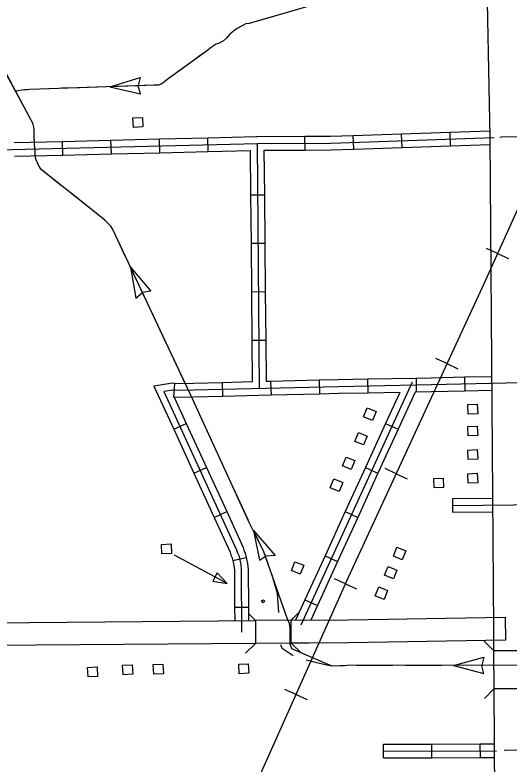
# Model space of a CAD drawing. Extents: x 1084508 to 1142749, y 1057638 to 1093403.
# Drawn here: x 1096363 to 1098052, y 1061674 to 1064234 of the extents above; entities that cross this region are included whole.
import ezdxf

# ---------------------------------------------------------------- set-up
doc = ezdxf.new("R2010")
doc.units = 0
for name, color, linetype in [('Level 10', 7, 'Continuous'), ('Level 32', 7, 'Continuous'), ('Level 37', 7, 'Continuous'), ('Level 40', 7, 'Continuous'), ('Level 43', 7, 'Continuous'), ('Level 56', 7, 'Continuous')]:
    doc.layers.add(name, color=color, linetype=linetype)

msp = doc.modelspace()

# ---------------------------------------------------------------- linework, layer by layer
at = {"layer": 'Level 10'}
for p, q in [((1097184.9, 1062164.1), (1097184.9, 1062085.7)), ((1097307.7, 1062165.1), (1097502.6, 1062166.1)), ((1097307.7, 1062086.6), (1097307.7, 1062165.1)), ((1097502.6, 1062166.1), (1098038.8, 1062175.6)), ((1098038.8, 1062175.6), (1098040.2, 1062097.2)), ((1097366.7, 1062086.6), (1097307.7, 1062086.6)), ((1097503.6, 1062087.7), (1097366.7, 1062086.6)), ((1098040.2, 1062097.2), (1097503.6, 1062087.7)), ((1098079.1, 1062061), (1098000.7, 1062060.2)), ((1098001.4, 1061931.5), (1098079.9, 1061932.3))]:
    msp.add_line(p, q, dxfattribs=at)
for points in [[(1098000.7, 1062060.2), (1098000.2, 1062136.1), (1097987.2, 1063815.8), (1097975.7, 1064453.1)], [(1094425.2, 1062118.9), (1094628.6, 1062119.7), (1096282.6, 1062156.7), (1097184.9, 1062164.1)], [(1097307.7, 1062165.1), (1097184.9, 1062164.1)], [(1097184.9, 1062085.7), (1096283.8, 1062078.3), (1094629.6, 1062041.2), (1094401.8, 1062040.4)], [(1097307.7, 1062086.6), (1097184.9, 1062085.7)], [(1098001.4, 1061931.5), (1098000.7, 1062060.2)], [(1098116.1, 1058535.3), (1098084.4, 1058624.7), (1098064.6, 1058675), (1098050.4, 1058727.1), (1098041.4, 1058771.5), (1098037.8, 1058817.4), (1098035, 1058901.5), (1098025.7, 1059522.2), (1098005.7, 1061195), (1098001.4, 1061931.5)]]:
    msp.add_lwpolyline(points, dxfattribs=at)
at = {"layer": 'Level 32'}
for p, q in [((1097354.6, 1063772.7), (1097354.4, 1063819.8)), ((1097521, 1063775.7), (1097519.4, 1063822.8)), ((1097686.6, 1063781.3), (1097685, 1063828.4)), ((1097852.2, 1063786.9), (1097850.7, 1063833.9)), ((1096526.6, 1063755.3), (1096525.5, 1063802.4)), ((1096692.3, 1063759.4), (1096691.1, 1063806.5)), ((1096858, 1063763.6), (1096856.8, 1063810.7)), ((1097023.7, 1063767.7), (1097022.5, 1063814.8)), ((1097216.8, 1063618.9), (1097169.7, 1063618.4)), ((1097218.3, 1063453.1), (1097171.2, 1063452.7)), ((1097219.7, 1063287.4), (1097172.7, 1063287)), ((1097221.2, 1063121.7), (1097174.1, 1063121.3)), ((1096908.3, 1062975.1), (1096904.4, 1062928.2)), ((1097071.4, 1062977.4), (1097072.6, 1062930.3)), ((1097237.1, 1062981.5), (1097238.3, 1062934.4)), ((1097402.8, 1062985.6), (1097403.9, 1062938.5)), ((1097568.6, 1062989), (1097569.5, 1062942)), ((1097734.3, 1062992.1), (1097735.2, 1062945)), ((1097899.9, 1062995.7), (1097901, 1062948.6)), ((1096905.7, 1062818.2), (1096948.5, 1062837.9)), ((1097630.1, 1062837.8), (1097672.9, 1062818.2)), ((1096974.9, 1062667.6), (1097017.7, 1062687.3)), ((1097561.1, 1062687.1), (1097603.9, 1062667.5)), ((1097860.6, 1062534.2), (1097860.1, 1062581.2)), ((1097044.1, 1062517), (1097086.9, 1062536.6)), ((1097492, 1062536.5), (1097534.8, 1062516.9)), ((1097423, 1062385.8), (1097465.8, 1062366.2)), ((1097107.7, 1062369.8), (1097153.6, 1062380)), ((1097354, 1062235.1), (1097396.8, 1062215.5)), ((1097113.9, 1062209.6), (1097160.9, 1062209.8)), ((1097622.6, 1061694.4), (1097622.4, 1061741.5)), ((1097788.3, 1061695), (1097788.2, 1061742.1)), ((1097954.1, 1061695.6), (1097953.9, 1061742.7))]:
    msp.add_line(p, q, dxfattribs=at)
for points in [[(1098512.6, 1064160.3), (1098440.2, 1064157.3), (1098432.3, 1064152), (1098429.3, 1064147.4), (1098428.3, 1064142.1), (1098439.4, 1063877.3), (1098436.2, 1063848.9), (1098430.2, 1063833.2), (1098420.5, 1063825.3), (1098409.3, 1063821.7), (1098026.4, 1063816.3), (1098021.1, 1063816.1)], [(1097022.5, 1063814.8), (1097188.2, 1063818.9)], [(1097188.2, 1063818.9), (1097191.3, 1063819), (1097354.4, 1063819.8)], [(1097354.4, 1063819.8), (1097442.1, 1063820.2), (1097519.4, 1063822.8)], [(1097519.4, 1063822.8), (1097685, 1063828.4)], [(1097685, 1063828.4), (1097850.7, 1063833.9)], [(1097850.7, 1063833.9), (1097986.7, 1063838.5)], [(1094207.4, 1063733.9), (1094581.8, 1063739.4), (1096139.2, 1063785.2), (1096257.1, 1063772.1), (1097191.7, 1063795.5), (1097442.5, 1063796.6)], [(1096359.8, 1063798.3), (1096525.5, 1063802.4)], [(1096525.5, 1063802.4), (1096691.1, 1063806.5)], [(1096691.1, 1063806.5), (1096856.8, 1063810.7)], [(1096856.8, 1063810.7), (1097022.5, 1063814.8)], [(1097199.2, 1062955.8), (1097191.7, 1063795.5)], [(1097442.5, 1063796.6), (1098001.4, 1063815.4)], [(1096858, 1063763.6), (1097023.7, 1063767.7)], [(1097023.7, 1063767.7), (1097168.3, 1063771.3)], [(1097169.7, 1063618.4), (1097168.3, 1063771.3)], [(1097215.4, 1063772), (1097354.6, 1063772.7)], [(1097216.8, 1063618.9), (1097215.4, 1063772)], [(1097354.6, 1063772.7), (1097443, 1063773.1), (1097521, 1063775.7)], [(1097521, 1063775.7), (1097686.6, 1063781.3)], [(1097686.6, 1063781.3), (1097852.2, 1063786.9)], [(1097852.2, 1063786.9), (1097987.3, 1063791.4)], [(1096361, 1063751.2), (1096526.6, 1063755.3)], [(1096526.6, 1063755.3), (1096692.3, 1063759.4)], [(1096692.3, 1063759.4), (1096858, 1063763.6)], [(1097171.2, 1063452.7), (1097169.7, 1063618.4)], [(1097218.3, 1063453.1), (1097216.8, 1063618.9)], [(1097172.7, 1063287), (1097171.2, 1063452.7)], [(1097219.7, 1063287.4), (1097218.3, 1063453.1)], [(1097174.1, 1063121.3), (1097172.7, 1063287)], [(1097221.2, 1063121.7), (1097219.7, 1063287.4)], [(1097175.4, 1062980), (1097174.1, 1063121.3)], [(1097222.5, 1062981.1), (1097221.2, 1063121.7)], [(1096908.3, 1062975.1), (1096901.4, 1062975.7), (1096837.9, 1062965.9), (1096905.7, 1062818.2)], [(1097071.4, 1062977.4), (1096924.3, 1062973.8), (1096908.3, 1062975.1)], [(1097175.4, 1062980), (1097071.4, 1062977.4)], [(1097237.1, 1062981.5), (1097222.5, 1062981.1)], [(1097402.8, 1062985.6), (1097237.1, 1062981.5)], [(1097720.5, 1062978.7), (1097340.1, 1062148.2)], [(1097568.6, 1062989), (1097468.5, 1062987.2), (1097402.8, 1062985.6)], [(1099060.2, 1062999), (1097786.1, 1062969.5), (1097469, 1062963.7)], [(1097734.3, 1062992.1), (1097568.6, 1062989)], [(1097899.9, 1062995.7), (1097785.6, 1062993), (1097734.3, 1062992.1)], [(1097993.5, 1062997.8), (1097899.9, 1062995.7)], [(1097469, 1062963.7), (1096923.6, 1062950.2), (1096902.2, 1062952), (1096872.3, 1062947.4), (1097120.8, 1062406.3), (1097123.5, 1062396.1), (1097128, 1062386.6), (1097134.9, 1062355.7), (1097136.7, 1062337.6), (1097137.9, 1062124.6)], [(1097901, 1062948.6), (1097786.6, 1062945.9), (1097735.2, 1062945)], [(1097993.9, 1062950.7), (1097901, 1062948.6)], [(1097072.6, 1062930.3), (1096922.9, 1062926.6), (1096904.4, 1062928.2)], [(1096907.2, 1062928), (1096948.5, 1062837.9)], [(1097238.3, 1062934.4), (1097072.6, 1062930.3)], [(1097403.9, 1062938.5), (1097238.3, 1062934.4)], [(1097569.5, 1062942), (1097469.5, 1062940.1), (1097403.9, 1062938.5)], [(1097678.7, 1062944), (1097569.5, 1062942)], [(1097678.7, 1062944), (1097630.1, 1062837.8)], [(1097730.9, 1062944.9), (1097672.9, 1062818.2)], [(1097735.2, 1062945), (1097730.9, 1062944.9)], [(1096948.5, 1062837.9), (1097017.7, 1062687.3)], [(1097630.1, 1062837.8), (1097561.1, 1062687.1)], [(1096905.7, 1062818.2), (1096974.9, 1062667.6)], [(1097672.9, 1062818.2), (1097603.9, 1062667.5)], [(1096974.9, 1062667.6), (1097044.1, 1062517)], [(1097017.7, 1062687.3), (1097086.9, 1062536.6)], [(1097561.1, 1062687.1), (1097492, 1062536.5)], [(1097603.9, 1062667.5), (1097534.8, 1062516.9)], [(1097860.1, 1062581.2), (1097996.8, 1062582.7)], [(1097860.3, 1062557.7), (1098792.3, 1062567.5), (1098843.6, 1062570.2), (1098850.6, 1062568.3), (1098863.4, 1062561.9), (1098869.1, 1062553), (1098899.4, 1062173.1), (1098890.9, 1062004.3)], [(1097044.1, 1062517), (1097098.6, 1062398.4), (1097101.3, 1062388), (1097105.6, 1062378.8), (1097107.7, 1062369.8)], [(1097086.9, 1062536.6), (1097143, 1062414.3), (1097145.7, 1062404.2), (1097150.4, 1062394.3), (1097153.6, 1062380)], [(1097492, 1062536.5), (1097423, 1062385.8)], [(1097534.8, 1062516.9), (1097465.8, 1062366.2)], [(1097860.6, 1062534.2), (1097997.1, 1062535.6)], [(1097423, 1062385.8), (1097354, 1062235.1)], [(1097107.7, 1062369.8), (1097111.6, 1062352), (1097113.2, 1062336.3), (1097113.9, 1062209.6)], [(1097153.6, 1062380), (1097158.2, 1062359.5), (1097160.2, 1062338.8), (1097160.9, 1062209.8)], [(1097465.8, 1062366.2), (1097396.8, 1062215.5)], [(1097354, 1062235.1), (1097322, 1062165.2)], [(1097113.9, 1062209.6), (1097114.1, 1062163.6)], [(1097160.9, 1062209.8), (1097161.2, 1062163.9)], [(1097396.8, 1062215.5), (1097373.9, 1062165.4)], [(1098887.4, 1061745.8), (1098041.4, 1061719.5), (1098037, 1061719.4)], [(1097622.4, 1061741.5), (1097788.2, 1061742.1)], [(1097622.5, 1061717.9), (1098009.2, 1061719.3)], [(1097788.2, 1061742.1), (1097953.9, 1061742.7)], [(1097953.9, 1061742.7), (1098002.5, 1061742.9)], [(1097622.6, 1061694.4), (1097788.3, 1061695)], [(1097788.3, 1061695), (1097954.1, 1061695.6)], [(1097954.1, 1061695.6), (1098002.8, 1061695.8)]]:
    msp.add_lwpolyline(points, dxfattribs=at)
at = {"layer": 'Level 37'}
for points in [[(1097162.1, 1062186.9), (1097184.9, 1062164.1)], [(1097307.7, 1062165.1), (1097332.7, 1062190)], [(1097184.9, 1062085.7), (1097151.6, 1062052.4)], [(1097341, 1062053.3), (1097307.7, 1062086.6)], [(1098000.7, 1062060.2), (1097967, 1062093.2)], [(1097968.5, 1061897.9), (1098001.4, 1061931.5)]]:
    msp.add_lwpolyline(points, dxfattribs=at)
at = {"layer": 'Level 40'}
for p, q in [((1098012.4, 1063419), (1097974.7, 1063436.1)), ((1098012.4, 1063419), (1098050.2, 1063402)), ((1097839.7, 1063042.4), (1097802, 1063059.8)), ((1097839.7, 1063042.4), (1097877.3, 1063025.1)), ((1097666.1, 1062666.2), (1097628.5, 1062683.6)), ((1097666.1, 1062666.2), (1097703.7, 1062648.9)), ((1097492.8, 1062289.9), (1097455, 1062306.8)), ((1097492.8, 1062289.9), (1097530.7, 1062273)), ((1097323.8, 1061911.6), (1097286, 1061928.5)), ((1097323.8, 1061911.6), (1097361.6, 1061894.7))]:
    msp.add_line(p, q, dxfattribs=at)
for points in [[(1101887.3, 1071952.5), (1101788.4, 1071734.1), (1101483.2, 1071066.9), (1101096.9, 1070214.2), (1100585.6, 1069095.1), (1100076.5, 1067974.2), (1099522.2, 1066771.7), (1099036.2, 1065677.8), (1098752.5, 1065054.5), (1098370.2, 1064210.4), (1097966.7, 1063317.9), (1097502.6, 1062311.7), (1096866.3, 1060888), (1096255.8, 1059548), (1095798.1, 1058538), (1095431.1, 1057738.9), (1095386.7, 1057640)], [(1099036.2, 1065677.8), (1098752.5, 1065054.5), (1098370.2, 1064210.4), (1097966.7, 1063317.9), (1097502.6, 1062311.7)], [(1097502.6, 1062311.7), (1096866.3, 1060888), (1096255.8, 1059548), (1095798.1, 1058538)]]:
    msp.add_lwpolyline(points, dxfattribs=at)
at = {"layer": 'Level 43'}
for p, q in [((1096687.3, 1063989.3), (1096790.4, 1064020.8)), ((1096790.4, 1064020.8), (1096783.9, 1063992.8)), ((1096687.3, 1063989.3), (1096792.3, 1063965)), ((1096792.3, 1063965), (1096783.9, 1063992.4)), ((1096757.5, 1063372.7), (1096776.6, 1063266.6)), ((1096757.5, 1063372.7), (1096827.1, 1063290.4)), ((1096776.6, 1063266.6), (1096798.5, 1063285.1)), ((1096827.1, 1063290.4), (1096798.8, 1063285.3)), ((1097178, 1062471.6), (1097198.4, 1062370.1)), ((1097178, 1062471.6), (1097252.5, 1062386.9)), ((1097252.5, 1062386.9), (1097219.4, 1062384.3)), ((1097198.4, 1062370.1), (1097219, 1062384.2)), ((1097862.5, 1062010.9), (1097966.5, 1062039)), ((1097966.5, 1062039), (1097959.1, 1062011.3)), ((1097862.5, 1062010.9), (1097966.6, 1061983.3)), ((1097966.6, 1061983.3), (1097959.1, 1062010.9))]:
    msp.add_line(p, q, dxfattribs=at)
for points in [[(1097415, 1064278.6), (1097164, 1064205.6), (1097152.5, 1064204.4), (1097122.6, 1064188.1), (1097114.7, 1064182.7), (1097097.5, 1064168.3), (1097085.9, 1064155.5), (1097076, 1064146.2), (1097061.4, 1064137.9), (1097050.9, 1064134.3), (1097034.2, 1064123.7), (1097017.8, 1064111.2), (1096886.7, 1064015.8), (1096869.5, 1064002.9), (1096863.1, 1063998.2), (1096853.9, 1063994.9), (1096846.7, 1063994.3), (1096839.2, 1063994.5), (1096413.4, 1063980), (1096405, 1063978.9), (1096395.6, 1063978.5), (1096364.6, 1063973.9)], [(1097237.6, 1064227), (1097164, 1064205.6), (1097152.5, 1064204.4), (1097122.6, 1064188.1), (1097120.9, 1064187)], [(1097089.8, 1064159.8), (1097085.9, 1064155.5), (1097076, 1064146.2), (1097061.4, 1064137.9), (1097050.9, 1064134.3), (1097034.2, 1064123.7), (1097017.8, 1064111.2), (1096988.2, 1064089.7)], [(1097498.6, 1062010.1), (1097447.8, 1062007.8), (1097437.2, 1062012.3), (1097426.3, 1062017.5), (1097309.1, 1062067.7), (1097304.2, 1062083.2), (1097303.7, 1062099.6), (1097304, 1062138.6), (1097302, 1062153.9), (1097295, 1062169.3), (1097214.2, 1062398.6), (1097164.1, 1062499.6), (1096969.4, 1062922.5), (1096696.1, 1063503.2), (1096690.3, 1063512.7), (1096686.3, 1063516.6), (1096679.8, 1063522.9), (1096671.9, 1063530.3), (1096663, 1063538.7), (1096452.5, 1063706.5), (1096444.4, 1063719), (1096434.5, 1063741.2), (1096432.9, 1063749), (1096432.1, 1063759), (1096431.6, 1063768.4), (1096431, 1063780.7), (1096429.8, 1063793.2), (1096428.7, 1063822.7), (1096428, 1063842.2), (1096427.3, 1063850.7), (1096423.8, 1063864.3), (1096410.8, 1063887.6), (1096288.6, 1064116.1)], [(1096954.7, 1064065.3), (1096886.7, 1064015.8), (1096869.5, 1064002.9), (1096863.1, 1063998.2), (1096853.9, 1063994.9), (1096852.9, 1063994.9)], [(1096386.1, 1063933.7), (1096327.5, 1064043.3)], [(1096480.3, 1063982.2), (1096413.4, 1063980), (1096405, 1063978.9), (1096395.6, 1063978.5), (1096364.6, 1063973.9)], [(1096583.8, 1063985.8), (1096521.7, 1063983.7)], [(1096645.9, 1063987.9), (1096583.8, 1063985.8)], [(1096811.5, 1063993.6), (1096687.3, 1063989.3)], [(1096429.5, 1063800), (1096428.7, 1063822.7), (1096428, 1063842.2), (1096427.3, 1063850.7), (1096423.8, 1063864.3), (1096410.8, 1063887.6), (1096405.6, 1063897.2)], [(1096522.4, 1063650.8), (1096452.5, 1063706.5), (1096444.4, 1063719), (1096436.3, 1063737.3)], [(1096652, 1063547.5), (1096554.8, 1063625)], [(1096713.4, 1063466.4), (1096696.1, 1063503.2), (1096690.3, 1063512.7), (1096686.3, 1063516.6), (1096682.9, 1063519.9)], [(1096739.9, 1063410.1), (1096713.4, 1063466.4)], [(1096810.4, 1063260.2), (1096757.5, 1063372.7)], [(1096881, 1063110.2), (1096828.1, 1063222.7)], [(1096945, 1062974.3), (1096898.7, 1063072.7)], [(1097021.2, 1062809.9), (1096969.4, 1062922.5), (1096969.2, 1062922.8)], [(1097090.5, 1062659.4), (1097038.5, 1062772.3)], [(1097133.9, 1062565.3), (1097107.9, 1062621.7)], [(1097159.9, 1062508.8), (1097133.9, 1062565.3)], [(1097228.4, 1062358.2), (1097214.2, 1062398.6), (1097178, 1062471.6)], [(1097265.6, 1062191.7), (1097260.5, 1062256.8), (1097242.2, 1062319.1)], [(1099712.3, 1062178.2), (1098886.2, 1062159.3), (1098361.8, 1062150.6), (1098102.9, 1062011.4), (1097498.6, 1062010.1)], [(1097314.1, 1062043.6), (1097275.9, 1062069), (1097272.1, 1062081.1)], [(1097489.6, 1062009.7), (1097447.8, 1062007.8), (1097429, 1062011.7), (1097399.6, 1062018), (1097358.8, 1062028.3)], [(1097655.3, 1062010.5), (1097531, 1062010.2)], [(1097758.9, 1062010.7), (1097696.7, 1062010.6)], [(1097821, 1062010.8), (1097758.9, 1062010.7)], [(1097986.8, 1062011.2), (1097862.5, 1062010.9)]]:
    msp.add_lwpolyline(points, dxfattribs=at)
at = {"layer": 'Level 56'}
msp.add_line((1097088.8, 1062290.4), (1096907.9, 1062387.7), dxfattribs=at)
for points in [[(1096767.7, 1063850.3), (1096766.1, 1063882.9), (1096798.8, 1063884.5), (1096800.4, 1063851.9)], [(1097912.2, 1062869.5), (1097910.9, 1062902.2), (1097943.6, 1062903.5), (1097945, 1062870.9)], [(1097585.2, 1062848.5), (1097554.9, 1062860.8), (1097567.2, 1062891.2), (1097597.5, 1062878.9)], [(1097912.2, 1062795.2), (1097910.9, 1062827.8), (1097943.6, 1062829.2), (1097945, 1062796.5)], [(1097554.8, 1062764.5), (1097524.6, 1062776.8), (1097536.9, 1062807.2), (1097567.1, 1062794.9)], [(1097912.2, 1062714.4), (1097910.9, 1062747), (1097943.6, 1062748.4), (1097945, 1062715.7)], [(1097512.8, 1062680.5), (1097482.6, 1062692.8), (1097494.9, 1062723.1), (1097525.1, 1062710.9)], [(1097912.2, 1062633.6), (1097910.9, 1062666.2), (1097943.6, 1062667.5), (1097945, 1062634.9)], [(1097471.3, 1062605.9), (1097441, 1062618.2), (1097453.3, 1062648.6), (1097483.6, 1062636.3)], [(1097795.9, 1062617.4), (1097794.6, 1062650), (1097827.3, 1062651.4), (1097828.6, 1062618.7)], [(1096865.4, 1062392), (1096863.8, 1062424.6), (1096896.5, 1062426.2), (1096898.1, 1062393.6)], [(1097687.1, 1062372.2), (1097656.8, 1062384.5), (1097669.1, 1062414.9), (1097699.4, 1062402.6)], [(1097338.2, 1062322.6), (1097307.8, 1062334.7), (1097319.9, 1062365.1), (1097350.3, 1062353.1)], [(1097656.8, 1062306.5), (1097626.5, 1062318.8), (1097638.9, 1062349.2), (1097669.1, 1062336.9)], [(1097054.1, 1062327.2), (1097038.9, 1062299), (1097088.8, 1062290.4)], [(1097624.8, 1062236.5), (1097594.5, 1062248.8), (1097606.8, 1062279.2), (1097637.1, 1062266.9)], [(1096612.8, 1061971.5), (1096611.2, 1062004.1), (1096643.9, 1062005.7), (1096645.5, 1061973.1)], [(1096732.6, 1061978.7), (1096731, 1062011.4), (1096763.7, 1062013), (1096765.3, 1061980.3)], [(1096837.3, 1061980.7), (1096835.7, 1062013.4), (1096868.5, 1062015), (1096870.1, 1061982.3)], [(1097129.6, 1061982), (1097128, 1062014.7), (1097160.7, 1062016.3), (1097162.3, 1061983.7)]]:
    msp.add_lwpolyline(points, close=True, dxfattribs=at)
msp.add_circle((1097210.9, 1062229.8), 4.71, dxfattribs=at)

doc.saveas('drawing.dxf')
